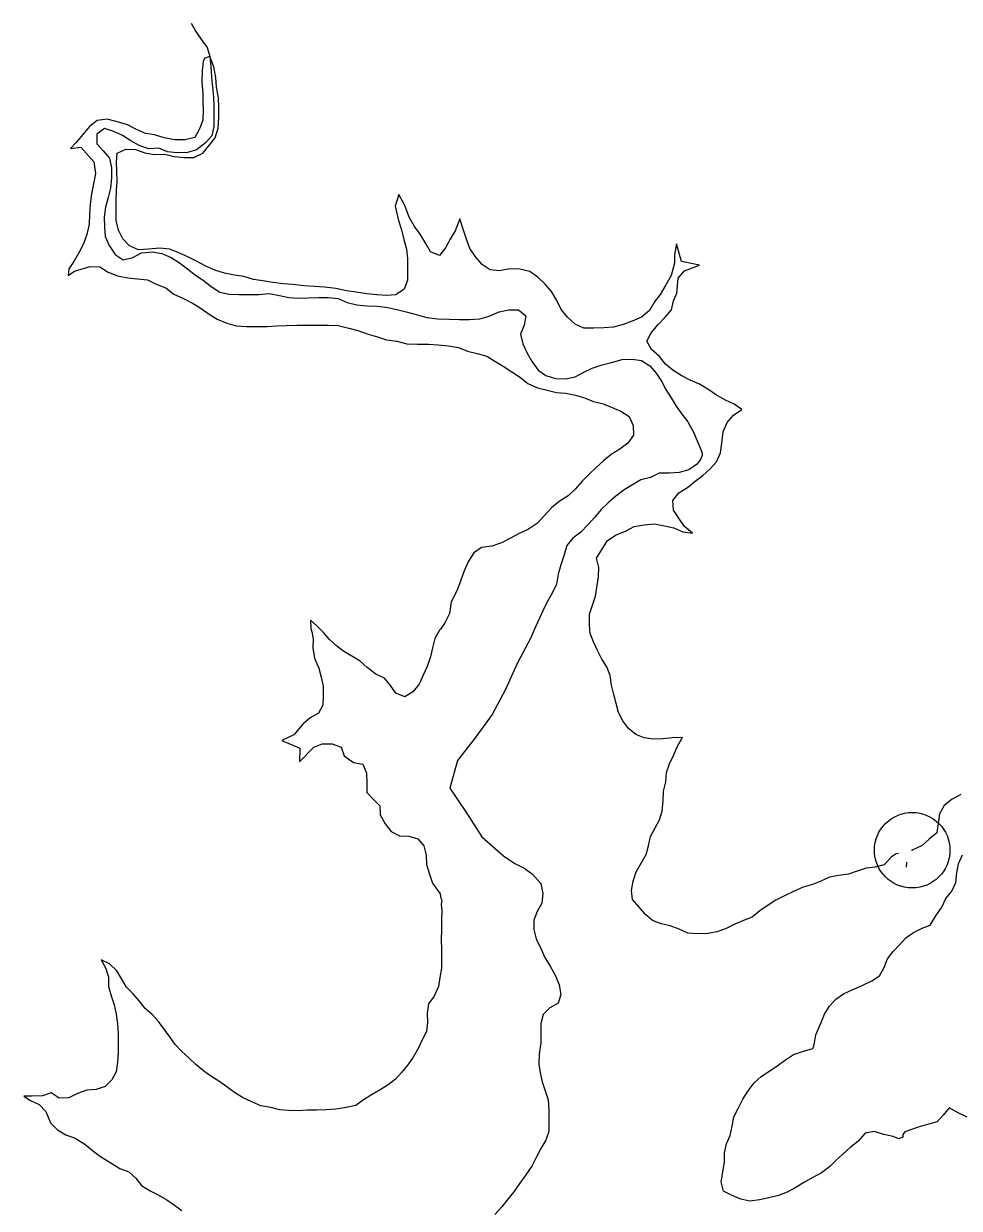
# Model space of a CAD drawing. Extents: x 553962 to 842807, y 8883888 to 9032388.
# Drawn here: x 733777 to 735014, y 8962207 to 8963775 of the extents above; entities that cross this region are included whole.
import ezdxf

# ---------------------------------------------------------------- set-up
doc = ezdxf.new("R2010")
doc.units = 0
doc.header["$LTSCALE"] = 200
doc.header["$PDMODE"] = 32
doc.header["$PDSIZE"] = 100
doc.layers.add('24', color=7, linetype='Continuous', lineweight=25)
doc.layers.add('8', color=7, linetype='Continuous', lineweight=13)

msp = doc.modelspace()

# ---------------------------------------------------------------- linework, layer by layer
at = {"layer": '24'}
for points in [[(733998.3, 8963775.9), (734004.5, 8963764.8), (734011.8, 8963753.8), (734019.7, 8963743.9), (734023.1, 8963731.8), (734024.4, 8963719), (734025.3, 8963704.3), (734026.4, 8963691.4), (734027.8, 8963677.9), (734028.3, 8963664.8), (734028.3, 8963651.9), (734028.2, 8963639.3), (734025.8, 8963627), (734017.3, 8963617.8), (734005.2, 8963608.5), (733993.3, 8963604.6), (733979.8, 8963604.3), (733967.2, 8963605.8), (733955.4, 8963610.6), (733942.5, 8963609.8), (733929.6, 8963614), (733918.5, 8963620.1), (733907.4, 8963627.1)], [(733907.4, 8963627.1), (733896, 8963632.6), (733883.9, 8963636.4), (733873.5, 8963629), (733873.4, 8963616.1), (733881.9, 8963606.8), (733890.4, 8963597.1), (733892.8, 8963584.5), (733892.8, 8963571.2), (733891.7, 8963557.6), (733888.4, 8963545.2), (733885.2, 8963532.5), (733883.4, 8963519.3), (733883.6, 8963506.2), (733884.6, 8963493.5), (733889.7, 8963481.7), (733897.6, 8963469.9), (733908.2, 8963462.6), (733921.2, 8963465.7), (733932.8, 8963471.8), (733947.2, 8963473.3), (733959.5, 8963471.2), (733971.9, 8963465.6), (733982.9, 8963458.6), (733993.4, 8963451), (734003.9, 8963442.6), (734014.3, 8963435.6), (734024.7, 8963427.4), (734036.2, 8963420), (734048.7, 8963417.4), (734061.5, 8963417), (734075.2, 8963416.7), (734088.5, 8963416.8), (734101.5, 8963418.1), (734115.2, 8963415.3), (734127.4, 8963412.7), (734140.3, 8963411.9)], [(734140.3, 8963411.9), (734153.1, 8963412.5), (734166.7, 8963413), (734179.8, 8963413), (734192.9, 8963411.4), (734204.7, 8963406.1), (734217.6, 8963403.3), (734230.9, 8963401.8), (734244.9, 8963401.4), (734258.5, 8963399.5), (734272.1, 8963396.5), (734284.7, 8963393.3), (734297.7, 8963389.8), (734310, 8963386.4), (734324.6, 8963384.7), (734339.7, 8963384.1), (734353.5, 8963383.7), (734366.6, 8963383.7), (734380.1, 8963384.7), (734392.7, 8963388.3), (734405.8, 8963393.8), (734418.5, 8963396.7), (734431.2, 8963396.6), (734441, 8963388.7), (734438.8, 8963376.4), (734433.9, 8963364.4), (734437.2, 8963351.6), (734442.7, 8963339.3), (734449.4, 8963327.7), (734457.2, 8963316.7), (734467.7, 8963309.5), (734480.4, 8963305.5), (734493.4, 8963305.1), (734506.2, 8963307.8), (734517.6, 8963314.2), (734529, 8963319.3), (734541.9, 8963323.9), (734554.4, 8963327), (734568.6, 8963330.6), (734581.7, 8963331.2), (734594.2, 8963329.3), (734605.3, 8963322.3), (734613.5, 8963312.8), (734620.4, 8963302.1), (734626.4, 8963290.9), (734633.3, 8963280.1), (734640, 8963269.1), (734647.3, 8963258.4), (734655.3, 8963248.2), (734662.7, 8963234.7), (734672.8, 8963211.7)], [(734672.8, 8963211.7), (734674.2, 8963206.7), (734674.2, 8963203.6), (734671.8, 8963197.4), (734666.7, 8963191.8), (734656.5, 8963184.6), (734644, 8963181), (734630.8, 8963180.4), (734617.4, 8963180.5), (734606.2, 8963174.5), (734593.3, 8963171.7), (734582, 8963165), (734571.1, 8963158.4), (734560.2, 8963150), (734550, 8963141.1), (734540.7, 8963132.2), (734531.7, 8963121.8), (734523.2, 8963111.8), (734513.7, 8963102.3), (734503.3, 8963094.3), (734495.2, 8963084.6), (734491.5, 8963070.7), (734487.3, 8963058.8), (734483.8, 8963046.6), (734481.8, 8963033.4), (734475.8, 8963021.3), (734469.1, 8963010), (734463.7, 8962997.9), (734452.3, 8962973.1)], [(734452.3, 8962973.1), (734447.6, 8962962.4), (734429.7, 8962928.5), (734414.2, 8962893.9), (734396.5, 8962860.8), (734373.9, 8962829.8), (734350.6, 8962800.1), (734340.4, 8962763.4), (734361.6, 8962732.1), (734382.8, 8962699.1), (734411.5, 8962673.7), (734426.3, 8962663.6), (734439.8, 8962657), (734450.1, 8962649.5), (734460.7, 8962637.1), (734463.7, 8962623.8), (734462.3, 8962611.2), (734455.9, 8962600), (734451.7, 8962588.5), (734451.6, 8962576.2), (734454.6, 8962563.8), (734460.7, 8962551.3), (734466, 8962539.4), (734473.2, 8962527.7), (734480.5, 8962515.1), (734485.3, 8962503.2), (734487.4, 8962490.2), (734483.7, 8962478.7), (734472.9, 8962472.5), (734463.9, 8962463.6), (734460.9, 8962451.8), (734460.9, 8962439.4), (734460.8, 8962426.2), (734458.8, 8962411.3), (734458.1, 8962398.5), (734460, 8962386.5), (734462.6, 8962374.7), (734466.6, 8962362.6), (734470.8, 8962350.7), (734471.7, 8962337.7), (734471.5, 8962322.5), (734471.3, 8962308.9), (734467.4, 8962297.2), (734460.8, 8962286.3), (734455.3, 8962275.4), (734448.8, 8962263.2), (734441, 8962251.4), (734433.2, 8962240.7), (734425.2, 8962229), (734417.4, 8962219.1), (734409.1, 8962209), (734400, 8962199.1)]]:
    msp.add_lwpolyline(points, dxfattribs=at)
at = {"layer": '8'}
msp.add_line((734944.7, 8962665.6), (734944.4, 8962658.6), dxfattribs=at)
for points in [[(734005.6, 8963461.1), (733994, 8963466.7), (733982.2, 8963471.9), (733970.3, 8963476.8), (733956.9, 8963478.2), (733942.1, 8963476.8), (733928.5, 8963476), (733916.7, 8963481.1), (733907.9, 8963490.6), (733902.1, 8963502), (733899.2, 8963515), (733899.2, 8963528.3), (733899.3, 8963541.5), (733899.4, 8963554.6), (733900.6, 8963566.7), (733900, 8963580.1), (733899.4, 8963592.2), (733900.3, 8963603.8), (733911.7, 8963609.2), (733924.6, 8963608.6), (733937.1, 8963604.4), (733949.8, 8963602), (733963.4, 8963602.4), (733975.9, 8963599.4), (733989.1, 8963598.1), (734001.8, 8963598.3), (734013.7, 8963603.8), (734021.8, 8963613.6), (734030, 8963624.4), (734034.1, 8963637.2), (734034.8, 8963651.4), (734034.9, 8963664.3), (734034.4, 8963677.2), (734031.8, 8963691.2), (734031.1, 8963704.2), (734028.3, 8963718), (734023.2, 8963731.7), (734016.5, 8963729.6)], [(734016.5, 8963729.6), (734014, 8963725.8), (734013, 8963713.2), (734012.4, 8963698), (734013.7, 8963683.4), (734013.7, 8963671.8), (734014.3, 8963661.5), (734013.7, 8963647.5), (734009.4, 8963636), (734003, 8963624.6), (733989.9, 8963621.7), (733976.8, 8963621.7), (733962.6, 8963624.4), (733949.8, 8963628.1), (733937.8, 8963630.1), (733926.2, 8963635.4), (733914, 8963641.4), (733899.2, 8963645.7), (733887, 8963648.8), (733874.1, 8963647.2), (733864, 8963639.2), (733846.3, 8963618.1), (733838.7, 8963610), (733852.5, 8963611.7), (733869.4, 8963592.3), (733871.9, 8963576.8)], [(733871.9, 8963576.8), (733869, 8963563.4), (733866.3, 8963550.1), (733864.8, 8963536.5), (733863.8, 8963523.3), (733863.2, 8963509.8), (733860.1, 8963496.1), (733856, 8963483.7), (733849.8, 8963472), (733843.1, 8963460.7), (733836.7, 8963451), (733835.5, 8963441.8), (733844.2, 8963447.8), (733864.6, 8963454), (733877.6, 8963453.5), (733888.4, 8963446.5), (733900.8, 8963441.7), (733914.6, 8963439.1), (733927.2, 8963437.7), (733940.5, 8963436.2), (733952.1, 8963430.6), (733964.7, 8963425.5), (733975.2, 8963417.3), (733988.9, 8963411), (734000.8, 8963405.1), (734011.6, 8963398.1), (734022, 8963391), (734032.7, 8963384.2), (734045.5, 8963378.7), (734057.8, 8963375.5), (734071.4, 8963374.5), (734085.2, 8963374.3), (734098.8, 8963374.4), (734111.5, 8963375.3), (734124.5, 8963376), (734138.5, 8963376.3), (734154.2, 8963376.3), (734167.2, 8963376.2), (734179.9, 8963376.2), (734193, 8963375.9), (734206.7, 8963372.1), (734219, 8963369), (734232.3, 8963364.4), (734244.7, 8963360.8), (734256.8, 8963356.9), (734270.5, 8963355.1), (734283.8, 8963351.6), (734297.7, 8963351), (734312.4, 8963350.9), (734325, 8963350), (734338.7, 8963348.8), (734352, 8963346.7), (734364.1, 8963341.9), (734376.7, 8963338.8), (734389.5, 8963335.2), (734400.2, 8963328.6), (734411.1, 8963321.8), (734422.5, 8963314.5), (734433.8, 8963306.8), (734443.9, 8963299.1), (734456.3, 8963293.3), (734469.3, 8963290.1), (734481.6, 8963287.3), (734494.1, 8963286.2), (734506.7, 8963283.7)], [(734581.7, 8963381.7), (734569.9, 8963377.2), (734556.9, 8963373.8), (734544.3, 8963372.7), (734531, 8963372.2), (734517.8, 8963372.2), (734506.5, 8963377.7), (734496.3, 8963386.8), (734488, 8963396.8), (734481.9, 8963408.7), (734474.9, 8963420.6), (734466.6, 8963430.4), (734457, 8963439.7), (734446.5, 8963447.4), (734433.1, 8963450.5), (734420.1, 8963450.6), (734406.4, 8963448.3), (734393.9, 8963449.3), (734383.3, 8963456.6), (734374.8, 8963466.2), (734366.9, 8963477.6), (734362, 8963491.4), (734358.1, 8963503.5), (734353.6, 8963517.2), (734347.7, 8963501.1), (734341.1, 8963490.2), (734334.8, 8963478.4), (734326.7, 8963468.3), (734315.1, 8963473.2), (734308.6, 8963484.3), (734301.4, 8963496.7), (734294, 8963507), (734286.7, 8963519.2), (734280.8, 8963534.5), (734273.1, 8963549.1), (734268, 8963533.9), (734272.8, 8963514.8), (734276.7, 8963502.3), (734279.8, 8963489.7), (734283.1, 8963477), (734284.7, 8963464.3), (734284.6, 8963449.3), (734284.6, 8963436), (734280.3, 8963424), (734269.1, 8963416.2), (734256.6, 8963415.5), (734244.1, 8963416.5), (734230.8, 8963417.5), (734216.7, 8963420), (734203.9, 8963421.8), (734189.6, 8963424.8), (734174.9, 8963426.4), (734160.9, 8963427.3), (734147.6, 8963428.2), (734132.9, 8963430), (734120, 8963431.1), (734106.3, 8963432.8), (734093.2, 8963434.9), (734080.8, 8963436.9), (734068.1, 8963440.6), (734055.5, 8963442.2), (734042.6, 8963445), (734029.8, 8963449.2), (734017.8, 8963454.3), (734005.6, 8963461.1)], [(734525.8, 8962972.6), (734525.4, 8962981), (734525.3, 8962993.5), (734533.1, 8963017.3), (734537.4, 8963043), (734537.5, 8963055.6), (734534.5, 8963067.8), (734548.9, 8963091.3), (734560.7, 8963098.7), (734572.8, 8963103.7), (734584.6, 8963109.8), (734597.8, 8963112), (734611.2, 8963113.4), (734624.7, 8963110.4), (734637, 8963107.8), (734648.9, 8963102.7), (734661.4, 8963100.8), (734651, 8963109.6), (734643.3, 8963120.7), (734636.5, 8963131.4), (734635.6, 8963144), (734643.4, 8963154.2), (734654.8, 8963161.3), (734665.2, 8963169.8), (734675.2, 8963177.4), (734684.8, 8963186), (734693.2, 8963195.5), (734698.5, 8963207.4), (734700.3, 8963219.9), (734702.1, 8963235.2), (734707.3, 8963247.6), (734715.7, 8963257), (734726.7, 8963264.6), (734716.5, 8963271.8), (734705, 8963277), (734693.4, 8963283.7), (734681.7, 8963291.5), (734671, 8963298.3), (734658.6, 8963303.5), (734646.7, 8963309.4), (734635.7, 8963316.7), (734625.8, 8963324.7), (734618, 8963334.6), (734607.3, 8963343.9), (734601.2, 8963354.9), (734606.9, 8963366.3), (734616.1, 8963377.2), (734625.5, 8963386.9), (734633.9, 8963396.7), (734636.2, 8963408.6), (734640.8, 8963418.8), (734642.4, 8963438.3), (734651.1, 8963448), (734670.6, 8963455.7), (734647, 8963460.3), (734640.3, 8963483.8), (734637.8, 8963469.5), (734637.8, 8963458.2), (734633.2, 8963441.9), (734626.1, 8963429.5), (734618.9, 8963417), (734611.4, 8963406.9), (734604.6, 8963395.6), (734594.3, 8963387), (734581.7, 8963381.7)], [(734506.7, 8963283.7), (734518.8, 8963280), (734530.6, 8963275.2), (734543.5, 8963272), (734555.1, 8963267.3), (734566.8, 8963262.2), (734577.6, 8963255.5), (734583.1, 8963243.6), (734583.3, 8963230.8), (734576.2, 8963220.2), (734565.5, 8963211.9), (734553.9, 8963205), (734543.7, 8963196.7), (734533.7, 8963187.3), (734524.2, 8963178.6), (734515.5, 8963169.6), (734506.3, 8963159.2), (734497, 8963150.5), (734485.1, 8963142.8), (734474.9, 8963134.5), (734465.1, 8963123.4), (734456.6, 8963114), (734444.7, 8963106.4), (734432.1, 8963100.3), (734420.8, 8963094.2), (734408.7, 8963088), (734396, 8963083.6), (734382.6, 8963081.8), (734372.2, 8963074.7), (734365.3, 8963063.9), (734359.3, 8963051.1), (734354.7, 8963037.4), (734349.8, 8963024.7), (734342.3, 8963009.8), (734340.2, 8962994.6), (734333.9, 8962982.4), (734328, 8962973.8)], [(734168.1, 8962974.8), (734164.7, 8962978.2), (734156.3, 8962985.8), (734156.5, 8962974.9)], [(734156.5, 8962974.9), (734158, 8962970.3), (734159.6, 8962960.9), (734159.5, 8962949), (734161.5, 8962935.6), (734167.4, 8962922), (734170.4, 8962910.3), (734173, 8962898.2), (734172.9, 8962885.5), (734172.5, 8962873.4), (734166.9, 8962862.7), (734155.8, 8962856.3), (734146, 8962848.2), (734134, 8962833.9), (734118.2, 8962826.3), (734142.3, 8962816.3), (734141.8, 8962798.2), (734160.4, 8962817.5), (734171.7, 8962822.2), (734184.7, 8962822.1), (734196.8, 8962817.6), (734200.9, 8962806.2), (734213, 8962797.2), (734225.4, 8962795.1), (734230.5, 8962783.2), (734230.7, 8962770.7), (734230.6, 8962757.8), (734239.1, 8962748.7), (734247.9, 8962740.1), (734248.2, 8962728), (734254.8, 8962716.1), (734262.8, 8962705.9), (734273.8, 8962700.1), (734286.3, 8962699.6), (734298.3, 8962696.5), (734306.1, 8962686.8), (734309.4, 8962674.6), (734309.6, 8962662.4), (734313.6, 8962649.3), (734317.8, 8962637.5), (734327.6, 8962623.5), (734328.7, 8962617.8), (734330, 8962615), (734329.1, 8962609.3), (734329.8, 8962601.5), (734329.7, 8962588.6), (734329.3, 8962575.9), (734329.2, 8962563), (734329.6, 8962550), (734329.6, 8962537.6), (734329.5, 8962525.2), (734327.5, 8962512.9), (734325.5, 8962500.7), (734319.7, 8962487.9), (734312.1, 8962477.7)], [(734328, 8962973.8), (734327, 8962972.4), (734320.8, 8962961.3), (734317.5, 8962948.9), (734314.9, 8962937), (734310.5, 8962924.2), (734305.2, 8962912.8), (734300.1, 8962900.8), (734291.5, 8962890.9), (734280.9, 8962884.1), (734269.2, 8962888.9), (734262, 8962899.1), (734254.1, 8962908.8), (734242.8, 8962914.2), (734231.1, 8962923), (734222, 8962931.5), (734211.1, 8962938.3), (734200.4, 8962944.3), (734190.7, 8962951.7), (734181.5, 8962960.1), (734173.4, 8962969.6), (734168.1, 8962974.8)], [(734535.8, 8962945.7), (734530.8, 8962957), (734526, 8962968.1), (734525.8, 8962972.6)], [(734924.3, 8962671.9), (734915, 8962661.8), (734903.4, 8962658.6), (734891.2, 8962657.5), (734879.3, 8962653.7), (734867.9, 8962649.5), (734855.1, 8962647.8), (734842.8, 8962645.6), (734831.5, 8962640.4), (734820.2, 8962635.8), (734807.9, 8962632.5), (734796.2, 8962627.1), (734783.4, 8962620.8), (734771.6, 8962615.1), (734760.3, 8962607.8), (734750.5, 8962600.9), (734740.4, 8962592.8), (734729.2, 8962588), (734717.7, 8962583.4), (734705.3, 8962577.2), (734693.8, 8962573), (734681.8, 8962571), (734668.2, 8962570.6), (734655.6, 8962571.3), (734643.7, 8962576.6), (734631.8, 8962581), (734619.9, 8962583.6), (734608.6, 8962588), (734599.2, 8962596.1), (734591.1, 8962605.8), (734582, 8962615.8), (734581, 8962627.9), (734583.2, 8962640.3), (734587.1, 8962652.6), (734593.8, 8962664.2), (734600.2, 8962675.4), (734603.4, 8962687), (734606.1, 8962699.3), (734612, 8962710.7), (734617.9, 8962721.5), (734621.4, 8962733.1), (734622.7, 8962746.7), (734623.1, 8962759.4), (734626.1, 8962771.6), (734627.1, 8962784), (734631.3, 8962795.5), (734636.2, 8962806.7), (734641.4, 8962818), (734647.6, 8962828.9), (734648.3, 8962830.5), (734634.8, 8962829.9), (734622.5, 8962828.8), (734610.1, 8962828.1), (734597.8, 8962829.9), (734586.6, 8962834.5), (734577, 8962842.2), (734569.6, 8962852.7), (734563.8, 8962863.7), (734560.7, 8962875.5), (734557.6, 8962887.5), (734554.6, 8962899.9), (734552.6, 8962912.5), (734548.1, 8962923.8), (734541.4, 8962934.3), (734535.8, 8962945.7)], [(735016.5, 8962755), (735005.2, 8962748.9), (734994.7, 8962740.6), (734988.5, 8962729.2), (734986.4, 8962716.4), (734984.6, 8962704.2), (734974.8, 8962696), (734965.4, 8962687.4), (734952.2, 8962681.2)], [(734934, 8962676.8), (734931.2, 8962676.3), (734924.3, 8962671.9)], [(734927, 8962547), (734935.3, 8962556.1), (734943.6, 8962565.3), (734953.7, 8962572.2), (734965.6, 8962578), (734975.9, 8962581.8), (734983.4, 8962594.4), (734991.3, 8962605.7), (734996.9, 8962617.4), (735004.7, 8962627.2), (735009.9, 8962638.4), (735011.4, 8962651.2), (735013.6, 8962663.1), (735018.9, 8962675)], [(735001, 8962340), (734993.2, 8962330.5), (734985.1, 8962321.6), (734972.4, 8962318.1), (734960.2, 8962314.7), (734942.4, 8962308.6), (734939.6, 8962304.9), (734939.6, 8962301.3), (734934.6, 8962299), (734927.2, 8962302.3), (734914.7, 8962304.8), (734901.9, 8962309), (734889.9, 8962306.8), (734880.2, 8962295.8), (734870.2, 8962287.9), (734860.7, 8962279.5), (734851.2, 8962270.5), (734842.6, 8962262), (734832.4, 8962254.3), (734820.7, 8962247.8), (734809.6, 8962241.6), (734797.5, 8962234.3), (734786.7, 8962228.7), (734775.2, 8962224.2), (734762.5, 8962221.2), (734750.2, 8962218.4), (734737.5, 8962216.5), (734725.6, 8962219.1), (734714, 8962224.2), (734702.4, 8962229.8), (734699.6, 8962242.1), (734701.5, 8962255), (734703.7, 8962268.5), (734703.8, 8962280.7), (734706.4, 8962292.5), (734711.6, 8962303.6), (734714.2, 8962316.1), (734716.4, 8962328.1), (734722.3, 8962340.1), (734728, 8962351.8), (734735.3, 8962362.8), (734743.1, 8962373.5), (734752.3, 8962381.6), (734762.7, 8962388.1), (734773.7, 8962395.9), (734784.5, 8962403.8), (734795.1, 8962410.8), (734807.2, 8962414.7), (734817.5, 8962417.9), (734820.9, 8962418.7), (734822.2, 8962422.3), (734823, 8962426.3), (734824.7, 8962436.7), (734831.9, 8962453.1), (734836.3, 8962464.3), (734842.9, 8962474.8), (734851.1, 8962484.2), (734861.5, 8962490.9), (734873, 8962496.3), (734885.9, 8962502), (734898.7, 8962508.2), (734908.8, 8962514.8), (734915.1, 8962525.9), (734919.6, 8962537.4), (734927, 8962547)], [(734312.1, 8962477.7), (734310.7, 8962465.6), (734310.8, 8962453.1), (734309.6, 8962441.1), (734304, 8962430), (734298.7, 8962418.6), (734292, 8962407.3), (734284.8, 8962397.3), (734277.2, 8962387.3), (734268.6, 8962378.1), (734259, 8962370.8), (734248.5, 8962363.9), (734237.6, 8962357.8), (734226.1, 8962350.7), (734216, 8962343.1), (734203.5, 8962340.8), (734189.8, 8962338.3), (734176.6, 8962337.4), (734164.3, 8962337.2), (734152.3, 8962337), (734140.1, 8962336.4), (734127.7, 8962336.7), (734115.6, 8962337.7), (734103.8, 8962340.6), (734090.7, 8962342.8), (734078.4, 8962348.1), (734066.3, 8962353.7), (734055.5, 8962360.4), (734045.7, 8962368.2), (734035, 8962375.5), (734024.5, 8962382), (734014.5, 8962389.1), (734005, 8962397.3), (733995.7, 8962406.1), (733985.6, 8962415.3), (733977.2, 8962424.2), (733970.1, 8962434.4), (733962.7, 8962444.2), (733955, 8962454.3), (733946.6, 8962463.6), (733937.5, 8962471.7), (733929.7, 8962481.9), (733921.6, 8962491.1), (733913, 8962500.1), (733906.6, 8962510.5), (733899.9, 8962521.7), (733890.2, 8962530.8), (733879.2, 8962536.2), (733885.6, 8962524.7), (733889, 8962513), (733888.9, 8962500.8), (733892.6, 8962488.6), (733896.5, 8962476.6), (733898.9, 8962464.3), (733901, 8962451.6), (733901.7, 8962438.7), (733901.7, 8962426.6), (733901.6, 8962413.6), (733901.1, 8962400.5), (733899, 8962387.8), (733893.3, 8962377.1), (733884.6, 8962368.3), (733872.7, 8962364.3), (733860.2, 8962363.7), (733848.1, 8962359.3)], [(733848.1, 8962359.3), (733836.4, 8962353.5), (733823.9, 8962352.8), (733813.1, 8962359.9), (733801.5, 8962355.9), (733787.7, 8962355.6), (733776.8, 8962355.8), (733785.8, 8962349.8), (733797.2, 8962344.4), (733805.9, 8962335.2), (733812.2, 8962320.3), (733821.6, 8962311.2), (733832.4, 8962304.3), (733845, 8962300.2), (733857.8, 8962292), (733867.8, 8962283.7), (733878.2, 8962275.9), (733889.7, 8962268.5), (733904.1, 8962259.8), (733915.8, 8962255.7), (733925.3, 8962247.3), (733932.6, 8962237.6), (733943.9, 8962230.5), (733954.7, 8962225), (733966.1, 8962218.5), (733976.2, 8962211.4), (733985.8, 8962204.4)], [(735024.7, 8962327.9), (735013.2, 8962333.4), (735001, 8962340)]]:
    msp.add_lwpolyline(points, dxfattribs=at)
msp.add_point((734952.2, 8962681.2), dxfattribs=at)

doc.saveas('drawing.dxf')
